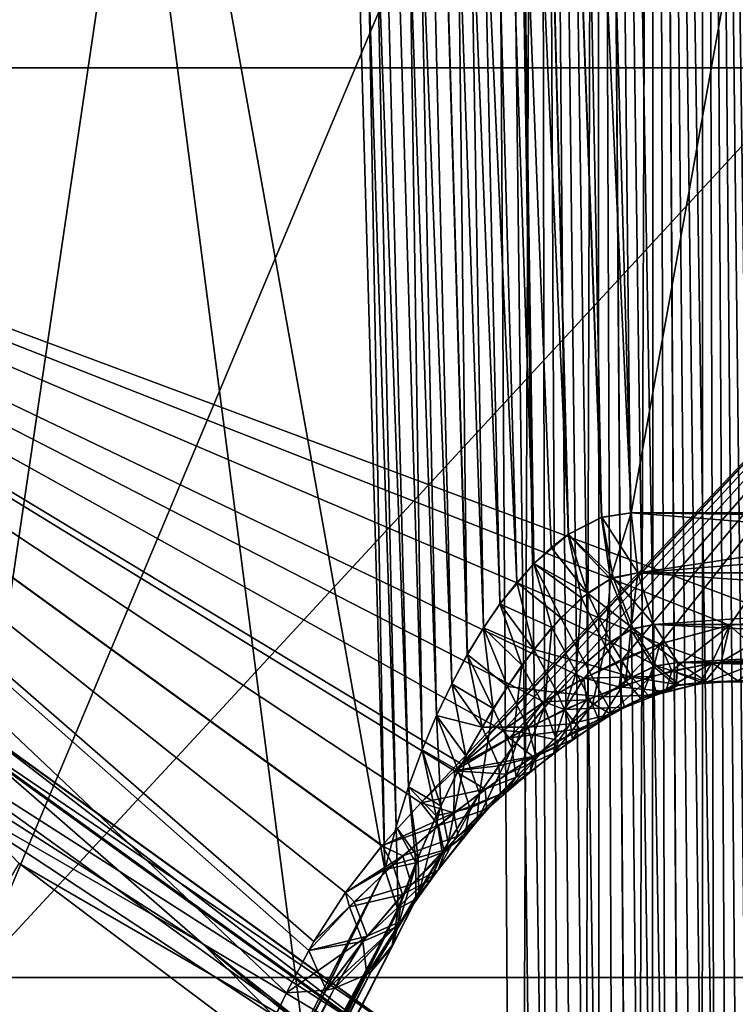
# Model space of a CAD drawing. Header units: metres. Extents: x -92 to 264, y -100 to 50.
# Tile 164 of 656: x 9.103 to 9.865, y -79.855 to -78.806. Entities that reach past the tile are written whole.
import ezdxf

# ---------------------------------------------------------------- set-up
doc = ezdxf.new("R2010")
doc.units = ezdxf.units.M
doc.layers.add('solid_21062050_01', color=7, linetype='CONTINUOUS')

msp = doc.modelspace()

# ---------------------------------------------------------------- linework, layer by layer
at = {"layer": 'solid_21062050_01'}
for points in [[(9.68764, -79.354042, 13.348793), (9.6002, -75.982353, 13.0622), (9.537792, -75.983856, 13.065516)], [(9.650798, -79.385368, -22.346437), (9.537795, -75.983856, -22.057976), (9.600202, -75.982353, -22.054659)], [(9.6002, -75.982353, 13.0622), (9.75444, -79.331085, 13.322773), (9.658579, -75.982567, 13.039841)], [(9.72315, -79.335976, 13.337848), (9.75444, -79.331085, 13.322773), (9.6002, -75.982353, 13.0622)], [(9.68764, -79.354042, 13.348793), (9.72315, -79.335976, 13.337848), (9.6002, -75.982353, 13.0622)], [(9.722929, -79.336037, -22.330395), (9.600202, -75.982353, -22.054659), (9.658579, -75.982567, -22.032301)], [(9.687488, -79.354141, -22.341288), (9.650798, -79.385368, -22.346437), (9.600202, -75.982353, -22.054659)], [(9.722929, -79.336037, -22.330395), (9.687488, -79.354141, -22.341288), (9.600202, -75.982353, -22.054659)], [(9.75444, -79.331085, 13.322773), (10.357393, -75.982567, 12.63638), (9.658579, -75.982567, 13.039841)], [(10.55449, -79.331085, -21.853325), (9.658579, -75.982567, -22.032301), (10.357393, -75.982567, -21.628841)], [(10.55449, -79.331085, -21.853325), (9.75444, -79.331085, -22.315233), (9.658579, -75.982567, -22.032301)], [(9.722929, -79.336037, -22.330395), (9.658579, -75.982567, -22.032301), (9.75444, -79.331085, -22.315233)], [(9.75444, -79.331085, 13.322773), (10.55449, -79.331085, 12.860865), (10.357393, -75.982567, 12.63638)], [(9.517354, -79.623093, 13.311034), (9.425077, -75.991302, 13.015618), (9.385781, -75.996506, 12.967279)], [(9.425077, -75.991302, -22.00808), (9.492126, -79.711281, -22.273619), (9.385781, -75.996506, -21.95974)], [(9.563233, -79.513268, 13.339849), (9.477453, -75.986938, 13.049465), (9.425077, -75.991302, 13.015618)], [(9.531773, -79.583656, -22.315004), (9.425077, -75.991302, -22.00808), (9.477455, -75.986938, -22.041927)], [(9.503974, -79.665649, -22.289711), (9.492126, -79.711281, -22.273619), (9.425077, -75.991302, -22.00808)], [(9.547146, -79.547043, 13.332119), (9.563233, -79.513268, 13.339849), (9.425077, -75.991302, 13.015618)], [(9.531782, -79.583633, 13.322552), (9.547146, -79.547043, 13.332119), (9.425077, -75.991302, 13.015618)], [(9.517354, -79.623093, 13.311034), (9.531782, -79.583633, 13.322552), (9.425077, -75.991302, 13.015618)], [(9.517348, -79.623108, -22.30349), (9.503974, -79.665649, -22.289711), (9.425077, -75.991302, -22.00808)], [(9.531773, -79.583656, -22.315004), (9.517348, -79.623108, -22.30349), (9.425077, -75.991302, -22.00808)], [(9.632677, -79.40535, 13.354263), (9.537792, -75.983856, 13.065516), (9.477453, -75.986938, 13.049465)], [(9.614717, -79.428268, 13.353021), (9.632677, -79.40535, 13.354263), (9.477453, -75.986938, 13.049465)], [(9.597112, -79.453903, 13.35023), (9.614717, -79.428268, 13.353021), (9.477453, -75.986938, 13.049465)], [(9.579907, -79.482239, 13.345852), (9.597112, -79.453903, 13.35023), (9.477453, -75.986938, 13.049465)], [(9.563233, -79.513268, 13.339849), (9.579907, -79.482239, 13.345852), (9.477453, -75.986938, 13.049465)], [(9.579872, -79.4823, -22.338301), (9.477455, -75.986938, -22.041927), (9.537795, -75.983856, -22.057976)], [(9.547129, -79.547081, -22.32457), (9.531773, -79.583656, -22.315004), (9.477455, -75.986938, -22.041927)], [(9.563209, -79.513321, -22.332298), (9.547129, -79.547081, -22.32457), (9.477455, -75.986938, -22.041927)], [(9.579872, -79.4823, -22.338301), (9.563209, -79.513321, -22.332298), (9.477455, -75.986938, -22.041927)], [(9.66927, -79.36808, 13.352142), (9.68764, -79.354042, 13.348793), (9.537792, -75.983856, 13.065516)], [(9.650903, -79.385262, 13.353971), (9.66927, -79.36808, 13.352142), (9.537792, -75.983856, 13.065516)], [(9.632677, -79.40535, 13.354263), (9.650903, -79.385262, 13.353971), (9.537792, -75.983856, 13.065516)], [(9.597063, -79.453979, -22.34268), (9.579872, -79.4823, -22.338301), (9.537795, -75.983856, -22.057976)], [(9.614653, -79.42836, -22.345474), (9.597063, -79.453979, -22.34268), (9.537795, -75.983856, -22.057976)], [(9.650798, -79.385368, -22.346437), (9.614653, -79.42836, -22.345474), (9.537795, -75.983856, -22.057976)], [(8.700125, -81.26236, 11.963519), (9.385781, -75.996506, 12.967279), (8.825684, -75.996506, 11.997163)], [(8.700125, -81.26236, 11.963519), (9.492126, -79.711281, 13.281159), (9.385781, -75.996506, 12.967279)], [(9.103647, -80.502205, -21.628365), (8.700125, -81.26236, -20.95598), (8.825684, -75.996506, -20.989624)], [(9.633795, -81.647331, 11.185801), (8.764139, -81.647331, 11.687897), (8.898878, -75.996506, 11.723999)], [(8.764139, -81.647331, -20.680357), (9.597692, -75.996506, -20.313), (8.898878, -75.996506, -20.716459)], [(8.764139, -81.647331, -20.680357), (9.633795, -81.647331, -20.178261), (9.597692, -75.996506, -20.313)], [(9.492126, -79.711281, -22.273619), (8.825684, -75.996506, -20.989624), (9.385781, -75.996506, -21.95974)], [(9.492126, -79.711281, -22.273619), (9.103647, -80.502205, -21.628365), (8.825684, -75.996506, -20.989624)], [(9.633795, -81.647331, 11.185801), (8.898878, -75.996506, 11.723999), (9.597692, -75.996506, 11.320539)], [(9.503976, -79.665642, 13.297254), (9.385781, -75.996506, 12.967279), (9.492126, -79.711281, 13.281159)], [(9.503976, -79.665642, 13.297254), (9.517354, -79.623093, 13.311034), (9.385781, -75.996506, 12.967279)], [(9.656099, -75.995605, 11.298137), (9.633795, -81.647331, 11.185801), (9.597692, -75.996506, 11.320539)], [(9.683563, -81.631981, -20.158216), (9.656097, -75.995605, -20.290598), (9.597692, -75.996506, -20.313)], [(9.665738, -81.64032, -20.163551), (9.597692, -75.996506, -20.313), (9.633795, -81.647331, -20.178261)], [(9.665738, -81.64032, -20.163551), (9.683563, -81.631981, -20.158216), (9.597692, -75.996506, -20.313)], [(9.665647, -81.64035, 11.171124), (9.633795, -81.647331, 11.185801), (9.656099, -75.995605, 11.298137)], [(9.739532, -81.5877, -20.152981), (9.718572, -75.995125, -20.287333), (9.656097, -75.995605, -20.290598)], [(9.720748, -81.605499, -20.152872), (9.739532, -81.5877, -20.152981), (9.656097, -75.995605, -20.290598)], [(9.701985, -81.620308, -20.154629), (9.720748, -81.605499, -20.152872), (9.656097, -75.995605, -20.290598)], [(9.683563, -81.631981, -20.158216), (9.701985, -81.620308, -20.154629), (9.656097, -75.995605, -20.290598)], [(9.701905, -81.620369, 11.162179), (9.656099, -75.995605, 11.298137), (9.718575, -75.995125, 11.294872)], [(9.683486, -81.632019, 11.165775), (9.665647, -81.64035, 11.171124), (9.656099, -75.995605, 11.298137)], [(9.701905, -81.620369, 11.162179), (9.683486, -81.632019, 11.165775), (9.656099, -75.995605, 11.298137)], [(9.720663, -81.605576, 11.160415), (9.701905, -81.620369, 11.162179), (9.718575, -75.995125, 11.294872)], [(9.812531, -81.489616, -20.17182), (9.779002, -75.995125, -20.303524), (9.718572, -75.995125, -20.287333)], [(9.794772, -81.518051, -20.164343), (9.812531, -81.489616, -20.17182), (9.718572, -75.995125, -20.287333)], [(9.776647, -81.543892, -20.158726), (9.794772, -81.518051, -20.164343), (9.718572, -75.995125, -20.287333)], [(9.758205, -81.567146, -20.154938), (9.776647, -81.543892, -20.158726), (9.718572, -75.995125, -20.287333)], [(9.739532, -81.5877, -20.152981), (9.758205, -81.567146, -20.154938), (9.718572, -75.995125, -20.287333)], [(9.758119, -81.567245, 11.162464), (9.718575, -75.995125, 11.294872), (9.779004, -75.995125, 11.311065)], [(9.739444, -81.587791, 11.160517), (9.720663, -81.605576, 11.160415), (9.718575, -75.995125, 11.294872)], [(9.758119, -81.567245, 11.162464), (9.739444, -81.587791, 11.160517), (9.718575, -75.995125, 11.294872)], [(9.776563, -81.543999, 11.166245), (9.758119, -81.567245, 11.162464), (9.779004, -75.995125, 11.311065)], [(9.794694, -81.518166, 11.171853), (9.776563, -81.543999, 11.166245), (9.779004, -75.995125, 11.311065)], [(9.862539, -81.388611, -20.206013), (9.831475, -75.995605, -20.337589), (9.779002, -75.995125, -20.303524)], [(9.84651, -81.424965, -20.192551), (9.862539, -81.388611, -20.206013), (9.779002, -75.995125, -20.303524)], [(9.829795, -81.458611, -20.181189), (9.84651, -81.424965, -20.192551), (9.779002, -75.995125, -20.303524)], [(9.812531, -81.489616, -20.17182), (9.829795, -81.458611, -20.181189), (9.779002, -75.995125, -20.303524)], [(9.829734, -81.458725, 11.188691), (9.779004, -75.995125, 11.311065), (9.831475, -75.995605, 11.345129)], [(9.81246, -81.489738, 11.179325), (9.794694, -81.518166, 11.171853), (9.779004, -75.995125, 11.311065)], [(9.829734, -81.458725, 11.188691), (9.81246, -81.489738, 11.179325), (9.779004, -75.995125, 11.311065)], [(9.846459, -81.425072, 11.200052), (9.829734, -81.458725, 11.188691), (9.831475, -75.995605, 11.345129)], [(9.877653, -81.349564, 11.229193), (9.831475, -75.995605, 11.345129), (9.870855, -75.996506, 11.393733)], [(9.831475, -75.995605, -20.337589), (9.904499, -81.26236, -20.260633), (9.870855, -75.996506, -20.386194)], [(9.891818, -81.307411, -20.239876), (9.904499, -81.26236, -20.260633), (9.831475, -75.995605, -20.337589)], [(9.8625, -81.38871, 11.213516), (9.846459, -81.425072, 11.200052), (9.831475, -75.995605, 11.345129)], [(9.877653, -81.349564, 11.229193), (9.8625, -81.38871, 11.213516), (9.831475, -75.995605, 11.345129)], [(9.877679, -81.349495, -20.221684), (9.891818, -81.307411, -20.239876), (9.831475, -75.995605, -20.337589)], [(9.862539, -81.388611, -20.206013), (9.877679, -81.349495, -20.221684), (9.831475, -75.995605, -20.337589)], [(8.346886, -78.857216, -23.946774), (10.052533, -76.794624, -24.87056), (7.913612, -76.794624, -25.792744)], [(8.346886, -78.857216, 14.954313), (8.337006, -76.794624, 16.638126), (10.376546, -76.794624, 15.715004)], [(8.346886, -78.857216, -23.946774), (10.271839, -78.857216, -23.002539), (10.052533, -76.794624, -24.87056)], [(10.271839, -78.857216, 14.010078), (8.346886, -78.857216, 14.954313), (10.376546, -76.794624, 15.715004)], [(9.053237, -79.826332, 16.600307), (10.02286, -77.5177, 18.015511), (8.830955, -77.5177, 18.509214)], [(9.053237, -79.826332, -25.592768), (8.830955, -77.5177, -27.501675), (10.022859, -77.5177, -27.007973)], [(9.053237, -79.826332, 16.600307), (11.141089, -79.826332, 15.576167), (10.02286, -77.5177, 18.015511)], [(9.053237, -79.826332, -25.592768), (10.022859, -77.5177, -27.007973), (11.187291, -77.5177, -26.452566)], [(11.141089, -79.826332, -24.568626), (9.053237, -79.826332, -25.592768), (11.187291, -77.5177, -26.452566)], [(9.530484, -79.640083, 13.643813), (8.346886, -78.857216, 14.954313), (10.271839, -78.857216, 14.010078)], [(9.387218, -79.842644, 13.512114), (8.930387, -80.766853, 12.753113), (8.346886, -78.857216, 14.954313)], [(9.410959, -79.797379, 13.546246), (9.387218, -79.842644, 13.512114), (8.346886, -78.857216, 14.954313)], [(9.416395, -79.787994, 13.553027), (9.410959, -79.797379, 13.546246), (8.346886, -78.857216, 14.954313)], [(9.450218, -79.735786, 13.588709), (9.416395, -79.787994, 13.553027), (8.346886, -78.857216, 14.954313)], [(9.489055, -79.685799, 13.619243), (9.450218, -79.735786, 13.588709), (8.346886, -78.857216, 14.954313)], [(9.530484, -79.640083, 13.643813), (9.489055, -79.685799, 13.619243), (8.346886, -78.857216, 14.954313)], [(9.92625, -79.445618, -22.619587), (10.271839, -78.857216, -23.002539), (8.346886, -78.857216, -23.946774)], [(9.859096, -79.450844, -22.650982), (9.92625, -79.445618, -22.619587), (8.346886, -78.857216, -23.946774)], [(9.785059, -79.470726, -22.671139), (9.859096, -79.450844, -22.650982), (8.346886, -78.857216, -23.946774)], [(9.704133, -79.507324, -22.677904), (9.785059, -79.470726, -22.671139), (8.346886, -78.857216, -23.946774)], [(9.661482, -79.532707, -22.67518), (9.704133, -79.507324, -22.677904), (8.346886, -78.857216, -23.946774)], [(9.617744, -79.563301, -22.66766), (9.661482, -79.532707, -22.67518), (8.346886, -78.857216, -23.946774)], [(9.573924, -79.599083, -22.654793), (9.617744, -79.563301, -22.66766), (8.346886, -78.857216, -23.946774)], [(9.566131, -79.606033, -22.651903), (9.573924, -79.599083, -22.654793), (8.346886, -78.857216, -23.946774)], [(9.530372, -79.640198, -22.636217), (9.566131, -79.606033, -22.651903), (8.346886, -78.857216, -23.946774)], [(9.488976, -79.68589, -22.611649), (9.530372, -79.640198, -22.636217), (8.346886, -78.857216, -23.946774)], [(9.450173, -79.735855, -22.581129), (9.488976, -79.68589, -22.611649), (8.346886, -78.857216, -23.946774)], [(9.416376, -79.788025, -22.545464), (9.450173, -79.735855, -22.581129), (8.346886, -78.857216, -23.946774)], [(9.410959, -79.797379, -22.538706), (9.416376, -79.788025, -22.545464), (8.346886, -78.857216, -23.946774)], [(9.387218, -79.842644, -22.504574), (9.410959, -79.797379, -22.538706), (8.346886, -78.857216, -23.946774)], [(8.995901, -80.639359, -21.854603), (9.387218, -79.842644, -22.504574), (8.346886, -78.857216, -23.946774)], [(9.566135, -79.606026, 13.659444), (9.530484, -79.640083, 13.643813), (10.271839, -78.857216, 14.010078)], [(9.574067, -79.598961, 13.662384), (9.566135, -79.606026, 13.659444), (10.271839, -78.857216, 14.010078)], [(9.617914, -79.563171, 13.675238), (9.574067, -79.598961, 13.662384), (10.271839, -78.857216, 14.010078)], [(9.661673, -79.532585, 13.682741), (9.617914, -79.563171, 13.675238), (10.271839, -78.857216, 14.010078)], [(9.70434, -79.50721, 13.685446), (9.661673, -79.532585, 13.682741), (10.271839, -78.857216, 14.010078)], [(9.745641, -79.486618, 13.683962), (9.70434, -79.50721, 13.685446), (10.271839, -78.857216, 14.010078)], [(9.785282, -79.47065, 13.678638), (9.745641, -79.486618, 13.683962), (10.271839, -78.857216, 14.010078)], [(9.859389, -79.450798, 13.658409), (9.785282, -79.47065, 13.678638), (10.271839, -78.857216, 14.010078)], [(9.92625, -79.445618, 13.627126), (9.859389, -79.450798, 13.658409), (10.271839, -78.857216, 14.010078)], [(9.732363, -79.401482, -22.345169), (9.687488, -79.354141, -22.341288), (9.722929, -79.336037, -22.330395)], [(9.735331, -79.400177, 13.351345), (9.72315, -79.335976, 13.337848), (9.68764, -79.354042, 13.348793)], [(9.732363, -79.401482, -22.345169), (9.722929, -79.336037, -22.330395), (9.75444, -79.331085, -22.315233)], [(9.761387, -79.394997, 13.337854), (9.75444, -79.331085, 13.322773), (9.72315, -79.335976, 13.337848)], [(9.735331, -79.400177, 13.351345), (9.761387, -79.394997, 13.337854), (9.72315, -79.335976, 13.337848)], [(9.732363, -79.401482, -22.345169), (9.75444, -79.331085, -22.315233), (9.761387, -79.394997, -22.330315)], [(9.75444, -79.331085, 13.322773), (10.154701, -79.336472, 13.092227), (10.55449, -79.331085, 12.860865)], [(9.761387, -79.394997, 13.337854), (10.154701, -79.336472, 13.092227), (9.75444, -79.331085, 13.322773)], [(10.55449, -79.331085, -21.853325), (10.1547, -79.336472, -22.084688), (9.75444, -79.331085, -22.315233)], [(10.564076, -79.394997, -21.86688), (9.75444, -79.331085, -22.315233), (10.1547, -79.336472, -22.084688)], [(10.564076, -79.394997, -21.86688), (9.761387, -79.394997, -22.330315), (9.75444, -79.331085, -22.315233)], [(9.761387, -79.394997, 13.337854), (10.55449, -79.331085, 12.860865), (10.154701, -79.336472, 13.092227)], [(9.761387, -79.394997, 13.337854), (10.564076, -79.394997, 12.874421), (10.55449, -79.331085, 12.860865)], [(9.701636, -79.421875, -22.357109), (9.650798, -79.385368, -22.346437), (9.687488, -79.354141, -22.341288)], [(9.70788, -79.416817, 13.36255), (9.68764, -79.354042, 13.348793), (9.66927, -79.36808, 13.352142)], [(9.701636, -79.421875, -22.357109), (9.687488, -79.354141, -22.341288), (9.732363, -79.401482, -22.345169)], [(9.735331, -79.400177, 13.351345), (9.68764, -79.354042, 13.348793), (9.70788, -79.416817, 13.36255)], [(9.70788, -79.416817, 13.36255), (9.66927, -79.36808, 13.352142), (9.650903, -79.385262, 13.353971)], [(9.669851, -79.453568, -22.365107), (9.614653, -79.42836, -22.345474), (9.650798, -79.385368, -22.346437)], [(9.679416, -79.443069, 13.370713), (9.650903, -79.385262, 13.353971), (9.632677, -79.40535, 13.354263)], [(9.669851, -79.453568, -22.365107), (9.650798, -79.385368, -22.346437), (9.701636, -79.421875, -22.357109)], [(9.70788, -79.416817, 13.36255), (9.650903, -79.385262, 13.353971), (9.679416, -79.443069, 13.370713)], [(9.701636, -79.421875, -22.357109), (9.732363, -79.401482, -22.345169), (9.726797, -79.473129, -22.391058)], [(9.735331, -79.400177, 13.351345), (9.70788, -79.416817, 13.36255), (9.75666, -79.454613, 13.382886)], [(9.732363, -79.401482, -22.345169), (9.754137, -79.455696, -22.376778), (9.726797, -79.473129, -22.391058)], [(9.732363, -79.401482, -22.345169), (9.761387, -79.394997, -22.330315), (9.754137, -79.455696, -22.376778)], [(9.735331, -79.400177, 13.351345), (9.778565, -79.450333, 13.370339), (9.761387, -79.394997, 13.337854)], [(9.735331, -79.400177, 13.351345), (9.75666, -79.454613, 13.382886), (9.778565, -79.450333, 13.370339)], [(9.761387, -79.394997, -22.330315), (9.778566, -79.450333, -22.362801), (9.754137, -79.455696, -22.376778)], [(10.58362, -79.450333, -21.898001), (9.778566, -79.450333, -22.362801), (9.761387, -79.394997, -22.330315)], [(10.564076, -79.394997, -21.86688), (10.58362, -79.450333, -21.898001), (9.761387, -79.394997, -22.330315)], [(9.761387, -79.394997, 13.337854), (9.778565, -79.450333, 13.370339), (10.564076, -79.394997, 12.874421)], [(9.778565, -79.450333, 13.370339), (10.583621, -79.450333, 12.905542), (10.564076, -79.394997, 12.874421)], [(9.650722, -79.476799, 13.375272), (9.632677, -79.40535, 13.354263), (9.614717, -79.428268, 13.353021)], [(9.679416, -79.443069, 13.370713), (9.632677, -79.40535, 13.354263), (9.650722, -79.476799, 13.375272)], [(9.669851, -79.453568, -22.365107), (9.701636, -79.421875, -22.357109), (9.695683, -79.501358, -22.403345)], [(9.70788, -79.416817, 13.36255), (9.679416, -79.443069, 13.370713), (9.732563, -79.468735, 13.395824)], [(9.701636, -79.421875, -22.357109), (9.726797, -79.473129, -22.391058), (9.695683, -79.501358, -22.403345)], [(9.70788, -79.416817, 13.36255), (9.732563, -79.468735, 13.395824), (9.75666, -79.454613, 13.382886)], [(9.638118, -79.49366, -22.368547), (9.597063, -79.453979, -22.34268), (9.614653, -79.42836, -22.345474)], [(9.650722, -79.476799, 13.375272), (9.614717, -79.428268, 13.353021), (9.597112, -79.453903, 13.35023)], [(9.638118, -79.49366, -22.368547), (9.614653, -79.42836, -22.345474), (9.669851, -79.453568, -22.365107)], [(9.679416, -79.443069, 13.370713), (9.650722, -79.476799, 13.375272), (9.705347, -79.491882, 13.407558)], [(9.679416, -79.443069, 13.370713), (9.705347, -79.491882, 13.407558), (9.732563, -79.468735, 13.395824)], [(9.607415, -79.539734, -22.367365), (9.579872, -79.4823, -22.338301), (9.597063, -79.453979, -22.34268)], [(9.622578, -79.51609, 13.376062), (9.597112, -79.453903, 13.35023), (9.579907, -79.482239, 13.345852)], [(9.607415, -79.539734, -22.367365), (9.597063, -79.453979, -22.34268), (9.638118, -79.49366, -22.368547)], [(9.650722, -79.476799, 13.375272), (9.597112, -79.453903, 13.35023), (9.622578, -79.51609, 13.376062)], [(9.638118, -79.49366, -22.368547), (9.669851, -79.453568, -22.365107), (9.661961, -79.538315, -22.41156)], [(9.669851, -79.453568, -22.365107), (9.695683, -79.501358, -22.403345), (9.661961, -79.538315, -22.41156)], [(9.726797, -79.473129, -22.391058), (9.754137, -79.455696, -22.376778), (9.748602, -79.510277, -22.441631)], [(9.75666, -79.454613, 13.382886), (9.732563, -79.468735, 13.395824), (9.78099, -79.494133, 13.43041)], [(9.754137, -79.455696, -22.376778), (9.778313, -79.495056, -22.424517), (9.748602, -79.510277, -22.441631)], [(9.754137, -79.455696, -22.376778), (9.778566, -79.450333, -22.362801), (9.778313, -79.495056, -22.424517)], [(9.75666, -79.454613, 13.382886), (9.804072, -79.490585, 13.416613), (9.778565, -79.450333, 13.370339)], [(9.75666, -79.454613, 13.382886), (9.78099, -79.494133, 13.43041), (9.804072, -79.490585, 13.416613)], [(9.778566, -79.450333, -22.362801), (9.804074, -79.490593, -22.409075), (9.778313, -79.495056, -22.424517)], [(9.778565, -79.450333, 13.370339), (9.804072, -79.490585, 13.416613), (10.583621, -79.450333, 12.905542)], [(10.61094, -79.490585, -21.943228), (9.804074, -79.490593, -22.409075), (9.778566, -79.450333, -22.362801)], [(10.58362, -79.450333, -21.898001), (10.61094, -79.490585, -21.943228), (9.778566, -79.450333, -22.362801)], [(9.840223, -79.491226, -22.606035), (9.859096, -79.450844, -22.650982), (9.785059, -79.470726, -22.671139)], [(9.797836, -79.49958, 13.631071), (9.785282, -79.47065, 13.678638), (9.859389, -79.450798, 13.658409)], [(9.797836, -79.49958, 13.631071), (9.859389, -79.450798, 13.658409), (9.850426, -79.489883, 13.608816)], [(9.804072, -79.490585, 13.416613), (10.610941, -79.490593, 12.950768), (10.583621, -79.450333, 12.905542)], [(9.840223, -79.491226, -22.606035), (9.899762, -79.487503, -22.575451), (9.859096, -79.450844, -22.650982)], [(9.850426, -79.489883, 13.608816), (9.859389, -79.450798, 13.658409), (9.92625, -79.445618, 13.627126)], [(9.850426, -79.489883, 13.608816), (9.92625, -79.445618, 13.627126), (9.899762, -79.487503, 13.58299)], [(9.899762, -79.487503, -22.575451), (9.92625, -79.445618, -22.619587), (9.859096, -79.450844, -22.650982)], [(9.650722, -79.476799, 13.375272), (9.622578, -79.51609, 13.376062), (9.675642, -79.522636, 13.41639)], [(9.650722, -79.476799, 13.375272), (9.675642, -79.522636, 13.41639), (9.705347, -79.491882, 13.407558)], [(9.695683, -79.501358, -22.403345), (9.726797, -79.473129, -22.391058), (9.713267, -79.535973, -22.457245)], [(9.775827, -79.505547, -22.631124), (9.785059, -79.470726, -22.671139), (9.704133, -79.507324, -22.677904)], [(9.732563, -79.468735, 13.395824), (9.705347, -79.491882, 13.407558), (9.754981, -79.506378, 13.445759)], [(9.726797, -79.473129, -22.391058), (9.748602, -79.510277, -22.441631), (9.713267, -79.535973, -22.457245)], [(9.732563, -79.468735, 13.395824), (9.754981, -79.506378, 13.445759), (9.78099, -79.494133, 13.43041)], [(9.74181, -79.516731, 13.648356), (9.745641, -79.486618, 13.683962), (9.785282, -79.47065, 13.678638)], [(9.74181, -79.516731, 13.648356), (9.785282, -79.47065, 13.678638), (9.797836, -79.49958, 13.631071)], [(9.775827, -79.505547, -22.631124), (9.840223, -79.491226, -22.606035), (9.785059, -79.470726, -22.671139)], [(8.822033, -79.485092, 18.255138), (8.972029, -79.60257, 18.130995), (9.29796, -79.790268, 17.81539)], [(9.068774, -79.591156, 18.005951), (8.822033, -79.485092, 18.255138), (9.29796, -79.790268, 17.81539)], [(9.607415, -79.539734, -22.367365), (9.563209, -79.513321, -22.332298), (9.579872, -79.4823, -22.338301)], [(9.595575, -79.559441, 13.373179), (9.579907, -79.482239, 13.345852), (9.563233, -79.513268, 13.339849)], [(9.622578, -79.51609, 13.376062), (9.579907, -79.482239, 13.345852), (9.595575, -79.559441, 13.373179)], [(9.74181, -79.516731, 13.648356), (9.70434, -79.50721, 13.685446), (9.745641, -79.486618, 13.683962)], [(9.607415, -79.539734, -22.367365), (9.638118, -79.49366, -22.368547), (9.627219, -79.581909, -22.414709)], [(9.638118, -79.49366, -22.368547), (9.661961, -79.538315, -22.41156), (9.627219, -79.581909, -22.414709)], [(9.705347, -79.491882, 13.407558), (9.675642, -79.522636, 13.41639), (9.724388, -79.527245, 13.460473)], [(9.705347, -79.491882, 13.407558), (9.724388, -79.527245, 13.460473), (9.754981, -79.506378, 13.445759)], [(9.748602, -79.510277, -22.441631), (9.778313, -79.495056, -22.424517), (9.764645, -79.529205, -22.503248)], [(9.78099, -79.494133, 13.43041), (9.754981, -79.506378, 13.445759), (9.805634, -79.514389, 13.488677)], [(9.778313, -79.495056, -22.424517), (9.802221, -79.515213, -22.483124), (9.764645, -79.529205, -22.503248)], [(9.781977, -79.524773, -22.56551), (9.840223, -79.491226, -22.606035), (9.775827, -79.505547, -22.631124)], [(9.778313, -79.495056, -22.424517), (9.804074, -79.490593, -22.409075), (9.802221, -79.515213, -22.483124)], [(9.78099, -79.494133, 13.43041), (9.835094, -79.51133, 13.471568), (9.804072, -79.490585, 13.416613)], [(9.78099, -79.494133, 13.43041), (9.805634, -79.514389, 13.488677), (9.835094, -79.51133, 13.471568)], [(9.781977, -79.524773, -22.56551), (9.827137, -79.513268, -22.544106), (9.840223, -79.491226, -22.606035)], [(9.797836, -79.49958, 13.631071), (9.850426, -79.489883, 13.608816), (9.831362, -79.512596, 13.549428)], [(9.804074, -79.490593, -22.409075), (9.835095, -79.51133, -22.464031), (9.802221, -79.515213, -22.483124)], [(9.804072, -79.490585, 13.416613), (9.835094, -79.51133, 13.471568), (10.610941, -79.490593, 12.950768)], [(10.61094, -79.490585, -21.943228), (10.643023, -79.51133, -21.997572), (9.804074, -79.490593, -22.409075)], [(10.643023, -79.51133, -21.997572), (9.835095, -79.51133, -22.464031), (9.804074, -79.490593, -22.409075)], [(9.827137, -79.513268, -22.544106), (9.86821, -79.510262, -22.521606), (9.840223, -79.491226, -22.606035)], [(9.831362, -79.512596, 13.549428), (9.899762, -79.487503, 13.58299), (9.868209, -79.510262, 13.529145)], [(9.850426, -79.489883, 13.608816), (9.899762, -79.487503, 13.58299), (9.831362, -79.512596, 13.549428)], [(9.835094, -79.51133, 13.471568), (10.643023, -79.51133, 13.005113), (10.610941, -79.490593, 12.950768)], [(9.86821, -79.510262, -22.521606), (9.899762, -79.487503, -22.575451), (9.840223, -79.491226, -22.606035)], [(9.706997, -79.530418, -22.648176), (9.704133, -79.507324, -22.677904), (9.661482, -79.532707, -22.67518)], [(9.683453, -79.540871, 13.659239), (9.661673, -79.532585, 13.682741), (9.70434, -79.50721, 13.685446)], [(9.661961, -79.538315, -22.41156), (9.695683, -79.501358, -22.403345), (9.673684, -79.570717, -22.468349)], [(9.695683, -79.501358, -22.403345), (9.713267, -79.535973, -22.457245), (9.673684, -79.570717, -22.468349)], [(9.683453, -79.540871, 13.659239), (9.70434, -79.50721, 13.685446), (9.74181, -79.516731, 13.648356)], [(9.706997, -79.530418, -22.648176), (9.775827, -79.505547, -22.631124), (9.704133, -79.507324, -22.677904)], [(9.731608, -79.545204, -22.583303), (9.775827, -79.505547, -22.631124), (9.706997, -79.530418, -22.648176)], [(9.754981, -79.506378, 13.445759), (9.724388, -79.527245, 13.460473), (9.772661, -79.525574, 13.506844)], [(9.731608, -79.545204, -22.583303), (9.781977, -79.524773, -22.56551), (9.775827, -79.505547, -22.631124)], [(9.74181, -79.516731, 13.648356), (9.797836, -79.49958, 13.631071), (9.791407, -79.521767, 13.568974)], [(9.754981, -79.506378, 13.445759), (9.772661, -79.525574, 13.506844), (9.805634, -79.514389, 13.488677)], [(9.797836, -79.49958, 13.631071), (9.831362, -79.512596, 13.549428), (9.791407, -79.521767, 13.568974)], [(9.578426, -79.590027, -22.361771), (9.547129, -79.547081, -22.32457), (9.563209, -79.513321, -22.332298)], [(9.595575, -79.559441, 13.373179), (9.563233, -79.513268, 13.339849), (9.547146, -79.547043, 13.332119)], [(9.578426, -79.590027, -22.361771), (9.563209, -79.513321, -22.332298), (9.607415, -79.539734, -22.367365)], [(9.622578, -79.51609, 13.376062), (9.595575, -79.559441, 13.373179), (9.644615, -79.559418, 13.421336)], [(9.622578, -79.51609, 13.376062), (9.644615, -79.559418, 13.421336), (9.675642, -79.522636, 13.41639)], [(9.683453, -79.540871, 13.659239), (9.74181, -79.516731, 13.648356), (9.747183, -79.53817, 13.586065)], [(9.713267, -79.535973, -22.457245), (9.748602, -79.510277, -22.441631), (9.720666, -79.553596, -22.520863)], [(9.748602, -79.510277, -22.441631), (9.764645, -79.529205, -22.503248), (9.720666, -79.553596, -22.520863)], [(9.74181, -79.516731, 13.648356), (9.791407, -79.521767, 13.568974), (9.747183, -79.53817, 13.586065)], [(9.764645, -79.529205, -22.503248), (9.802221, -79.515213, -22.483124), (9.781977, -79.524773, -22.56551)], [(9.791407, -79.521767, 13.568974), (9.805634, -79.514389, 13.488677), (9.772661, -79.525574, 13.506844)], [(9.802221, -79.515213, -22.483124), (9.827137, -79.513268, -22.544106), (9.781977, -79.524773, -22.56551)], [(9.791407, -79.521767, 13.568974), (9.831362, -79.512596, 13.549428), (9.805634, -79.514389, 13.488677)], [(9.802221, -79.515213, -22.483124), (9.835095, -79.51133, -22.464031), (9.827137, -79.513268, -22.544106)], [(9.805634, -79.514389, 13.488677), (9.868209, -79.510262, 13.529145), (9.835094, -79.51133, 13.471568)], [(9.831362, -79.512596, 13.549428), (9.868209, -79.510262, 13.529145), (9.805634, -79.514389, 13.488677)], [(9.835095, -79.51133, -22.464031), (9.86821, -79.510262, -22.521606), (9.827137, -79.513268, -22.544106)], [(9.835094, -79.51133, 13.471568), (9.868209, -79.510262, 13.529145), (10.643023, -79.51133, 13.005113)], [(10.676329, -79.510262, -22.055037), (9.86821, -79.510262, -22.521606), (9.835095, -79.51133, -22.464031)], [(10.643023, -79.51133, -21.997572), (10.676329, -79.510262, -22.055037), (9.835095, -79.51133, -22.464031)], [(9.675642, -79.522636, 13.41639), (9.644615, -79.559418, 13.421336), (9.689872, -79.55587, 13.472121)], [(9.675642, -79.522636, 13.41639), (9.689872, -79.55587, 13.472121), (9.724388, -79.527245, 13.460473)], [(9.724388, -79.527245, 13.460473), (9.689872, -79.55587, 13.472121), (9.734441, -79.545242, 13.523621)], [(9.720666, -79.553596, -22.520863), (9.764645, -79.529205, -22.503248), (9.731608, -79.545204, -22.583303)], [(9.724388, -79.527245, 13.460473), (9.734441, -79.545242, 13.523621), (9.772661, -79.525574, 13.506844)], [(9.764645, -79.529205, -22.503248), (9.781977, -79.524773, -22.56551), (9.731608, -79.545204, -22.583303)], [(9.747183, -79.53817, 13.586065), (9.772661, -79.525574, 13.506844), (9.734441, -79.545242, 13.523621)], [(9.747183, -79.53817, 13.586065), (9.791407, -79.521767, 13.568974), (9.772661, -79.525574, 13.506844)], [(8.952975, -79.549126, 17.85161), (8.992716, -79.534737, 17.884571), (9.48094, -79.887138, 17.387669)], [(8.992716, -79.534737, 17.884571), (9.028084, -79.537544, 17.924746), (9.519026, -79.891907, 17.425079)], [(9.48094, -79.887138, 17.387669), (8.992716, -79.534737, 17.884571), (9.519026, -79.891907, 17.425079)], [(9.028084, -79.537544, 17.924746), (9.054564, -79.55719, 17.967005), (9.547337, -79.912865, 17.465475)], [(9.519026, -79.891907, 17.425079), (9.028084, -79.537544, 17.924746), (9.547337, -79.912865, 17.465475)], [(9.578426, -79.590027, -22.361771), (9.607415, -79.539734, -22.367365), (9.592747, -79.630417, -22.412525)], [(9.607415, -79.539734, -22.367365), (9.627219, -79.581909, -22.414709), (9.592747, -79.630417, -22.412525)], [(9.636148, -79.56459, -22.655266), (9.661482, -79.532707, -22.67518), (9.617744, -79.563301, -22.66766)], [(9.624324, -79.571068, 13.662965), (9.617914, -79.563171, 13.675238), (9.661673, -79.532585, 13.682741)], [(9.624324, -79.571068, 13.662965), (9.661673, -79.532585, 13.682741), (9.683453, -79.540871, 13.659239)], [(9.627219, -79.581909, -22.414709), (9.661961, -79.538315, -22.41156), (9.631956, -79.612648, -22.473408)], [(9.661961, -79.538315, -22.41156), (9.673684, -79.570717, -22.468349), (9.631956, -79.612648, -22.473408)], [(9.636148, -79.56459, -22.655266), (9.706997, -79.530418, -22.648176), (9.661482, -79.532707, -22.67518)], [(9.677402, -79.573921, -22.59495), (9.706997, -79.530418, -22.648176), (9.636148, -79.56459, -22.655266)], [(9.713267, -79.535973, -22.457245), (9.720666, -79.553596, -22.520863), (9.671993, -79.587303, -22.532654)], [(9.673684, -79.570717, -22.468349), (9.713267, -79.535973, -22.457245), (9.671993, -79.587303, -22.532654)], [(9.677402, -79.573921, -22.59495), (9.731608, -79.545204, -22.583303), (9.706997, -79.530418, -22.648176)], [(9.683453, -79.540871, 13.659239), (9.747183, -79.53817, 13.586065), (9.699384, -79.561531, 13.598685)], [(9.699384, -79.561531, 13.598685), (9.747183, -79.53817, 13.586065), (9.734441, -79.545242, 13.523621)], [(9.437943, -79.899178, 17.358019), (9.102378, -79.705009, 17.649685), (8.952975, -79.549126, 17.85161)], [(9.437943, -79.899178, 17.358019), (8.952975, -79.549126, 17.85161), (9.48094, -79.887138, 17.387669)], [(9.551628, -79.643257, -22.352041), (9.531773, -79.583656, -22.315004), (9.547129, -79.547081, -22.32457)], [(9.570133, -79.605743, 13.366812), (9.547146, -79.547043, 13.332119), (9.531782, -79.583633, 13.322552)], [(9.551628, -79.643257, -22.352041), (9.547129, -79.547081, -22.32457), (9.578426, -79.590027, -22.361771)], [(9.595575, -79.559441, 13.373179), (9.547146, -79.547043, 13.332119), (9.570133, -79.605743, 13.366812)], [(9.624324, -79.571068, 13.662965), (9.683453, -79.540871, 13.659239), (9.699384, -79.561531, 13.598685)], [(9.720666, -79.553596, -22.520863), (9.731608, -79.545204, -22.583303), (9.677402, -79.573921, -22.59495)], [(9.689872, -79.55587, 13.472121), (9.691842, -79.572823, 13.536319), (9.734441, -79.545242, 13.523621)], [(9.699384, -79.561531, 13.598685), (9.734441, -79.545242, 13.523621), (9.691842, -79.572823, 13.536319)], [(9.054564, -79.55719, 17.967005), (9.068774, -79.591156, 18.005951), (9.56226, -79.94735, 17.503696)], [(9.547337, -79.912865, 17.465475), (9.054564, -79.55719, 17.967005), (9.56226, -79.94735, 17.503696)], [(9.595575, -79.559441, 13.373179), (9.570133, -79.605743, 13.366812), (9.613328, -79.600822, 13.422016)], [(9.595575, -79.559441, 13.373179), (9.613328, -79.600822, 13.422016), (9.644615, -79.559418, 13.421336)], [(9.644615, -79.559418, 13.421336), (9.613328, -79.600822, 13.422016), (9.652951, -79.590912, 13.479223)], [(9.644615, -79.559418, 13.421336), (9.652951, -79.590912, 13.479223), (9.689872, -79.55587, 13.472121)], [(9.689872, -79.55587, 13.472121), (9.652951, -79.590912, 13.479223), (9.691842, -79.572823, 13.536319)], [(9.671993, -79.587303, -22.532654), (9.720666, -79.553596, -22.520863), (9.677402, -79.573921, -22.59495)], [(9.636148, -79.56459, -22.655266), (9.573924, -79.599083, -22.654793), (9.566131, -79.606033, -22.651903)], [(9.621454, -79.609634, -22.599127), (9.636148, -79.56459, -22.655266), (9.566131, -79.606033, -22.651903)], [(9.624324, -79.571068, 13.662965), (9.566135, -79.606026, 13.659444), (9.574067, -79.598961, 13.662384)], [(9.624324, -79.571068, 13.662965), (9.6495, -79.591011, 13.605554), (9.566135, -79.606026, 13.659444)], [(9.636148, -79.56459, -22.655266), (9.617744, -79.563301, -22.66766), (9.573924, -79.599083, -22.654793)], [(9.624324, -79.571068, 13.662965), (9.574067, -79.598961, 13.662384), (9.617914, -79.563171, 13.675238)], [(9.673684, -79.570717, -22.468349), (9.671993, -79.587303, -22.532654), (9.621105, -79.628555, -22.536983)], [(9.631956, -79.612648, -22.473408), (9.673684, -79.570717, -22.468349), (9.621105, -79.628555, -22.536983)], [(9.621454, -79.609634, -22.599127), (9.677402, -79.573921, -22.59495), (9.636148, -79.56459, -22.655266)], [(9.624324, -79.571068, 13.662965), (9.699384, -79.561531, 13.598685), (9.6495, -79.591011, 13.605554)], [(9.6495, -79.591011, 13.605554), (9.699384, -79.561531, 13.598685), (9.691842, -79.572823, 13.536319)], [(9.671993, -79.587303, -22.532654), (9.677402, -79.573921, -22.59495), (9.621454, -79.609634, -22.599127)], [(9.6495, -79.591011, 13.605554), (9.691842, -79.572823, 13.536319), (9.646666, -79.607109, 13.54334)], [(9.652951, -79.590912, 13.479223), (9.646666, -79.607109, 13.54334), (9.691842, -79.572823, 13.536319)], [(9.56226, -79.94735, 17.503696), (9.068774, -79.591156, 18.005951), (9.29796, -79.790268, 17.81539)], [(9.551628, -79.643257, -22.352041), (9.517348, -79.623108, -22.30349), (9.531773, -79.583656, -22.315004)], [(9.546561, -79.654182, 13.357159), (9.531782, -79.583633, 13.322552), (9.517354, -79.623093, 13.311034)], [(9.570133, -79.605743, 13.366812), (9.531782, -79.583633, 13.322552), (9.546561, -79.654182, 13.357159)], [(9.551628, -79.643257, -22.352041), (9.578426, -79.590027, -22.361771), (9.559494, -79.682526, -22.405039)], [(9.578426, -79.590027, -22.361771), (9.592747, -79.630417, -22.412525), (9.559494, -79.682526, -22.405039)], [(9.598994, -79.625572, 13.606139), (9.566135, -79.606026, 13.659444), (9.6495, -79.591011, 13.605554)], [(9.627219, -79.581909, -22.414709), (9.631956, -79.612648, -22.473408), (9.589848, -79.660049, -22.471907)], [(9.592747, -79.630417, -22.412525), (9.627219, -79.581909, -22.414709), (9.589848, -79.660049, -22.471907)], [(9.598994, -79.625572, 13.606139), (9.6495, -79.591011, 13.605554), (9.646666, -79.607109, 13.54334)], [(9.613328, -79.600822, 13.422016), (9.615065, -79.63105, 13.481143), (9.652951, -79.590912, 13.479223)], [(9.652951, -79.590912, 13.479223), (9.615065, -79.63105, 13.481143), (9.646666, -79.607109, 13.54334)], [(9.621105, -79.628555, -22.536983), (9.671993, -79.587303, -22.532654), (9.621454, -79.609634, -22.599127)], [(8.743872, -80.512947, 18.460411), (9.373728, -79.867104, 17.742708), (8.972029, -79.60257, 18.130995)], [(9.29796, -79.790268, 17.81539), (8.972029, -79.60257, 18.130995), (9.373728, -79.867104, 17.742708)], [(9.570133, -79.605743, 13.366812), (9.582599, -79.645737, 13.418368), (9.613328, -79.600822, 13.422016)], [(9.613328, -79.600822, 13.422016), (9.582599, -79.645737, 13.418368), (9.615065, -79.63105, 13.481143)], [(9.565585, -79.650948, -22.595449), (9.566131, -79.606033, -22.651903), (9.530372, -79.640198, -22.636217)], [(9.598994, -79.625572, 13.606139), (9.530484, -79.640083, 13.643813), (9.566135, -79.606026, 13.659444)], [(9.570133, -79.605743, 13.366812), (9.546561, -79.654182, 13.357159), (9.582599, -79.645737, 13.418368)], [(9.565585, -79.650948, -22.595449), (9.621454, -79.609634, -22.599127), (9.566131, -79.606033, -22.651903)], [(9.621105, -79.628555, -22.536983), (9.621454, -79.609634, -22.599127), (9.565585, -79.650948, -22.595449)], [(9.631956, -79.612648, -22.473408), (9.621105, -79.628555, -22.536983), (9.57005, -79.675652, -22.533367)], [(9.589848, -79.660049, -22.471907), (9.631956, -79.612648, -22.473408), (9.57005, -79.675652, -22.533367)], [(9.598994, -79.625572, 13.606139), (9.646666, -79.607109, 13.54334), (9.600593, -79.64679, 13.544036)], [(9.615065, -79.63105, 13.481143), (9.600593, -79.64679, 13.544036), (9.646666, -79.607109, 13.54334)], [(9.527389, -79.698509, -22.338415), (9.503974, -79.665649, -22.289711), (9.517348, -79.623108, -22.30349)], [(9.525117, -79.704117, 13.344385), (9.517354, -79.623093, 13.311034), (9.503976, -79.665642, 13.297254)], [(9.527389, -79.698509, -22.338415), (9.517348, -79.623108, -22.30349), (9.551628, -79.643257, -22.352041)], [(9.546561, -79.654182, 13.357159), (9.517354, -79.623093, 13.311034), (9.525117, -79.704117, 13.344385)], [(9.549043, -79.664253, 13.600357), (9.530484, -79.640083, 13.643813), (9.598994, -79.625572, 13.606139)], [(9.592747, -79.630417, -22.412525), (9.589848, -79.660049, -22.471907), (9.54867, -79.711578, -22.463787)], [(9.559494, -79.682526, -22.405039), (9.592747, -79.630417, -22.412525), (9.54867, -79.711578, -22.463787)], [(9.549043, -79.664253, 13.600357), (9.598994, -79.625572, 13.606139), (9.600593, -79.64679, 13.544036)], [(9.57005, -79.675652, -22.533367), (9.621105, -79.628555, -22.536983), (9.565585, -79.650948, -22.595449)], [(9.615065, -79.63105, 13.481143), (9.577337, -79.67514, 13.477702), (9.600593, -79.64679, 13.544036)], [(9.582599, -79.645737, 13.418368), (9.577337, -79.67514, 13.477702), (9.615065, -79.63105, 13.481143)], [(9.565585, -79.650948, -22.595449), (9.530372, -79.640198, -22.636217), (9.488976, -79.68589, -22.611649)], [(9.549043, -79.664253, 13.600357), (9.489055, -79.685799, 13.619243), (9.530484, -79.640083, 13.643813)], [(9.527389, -79.698509, -22.338415), (9.551628, -79.643257, -22.352041), (9.528193, -79.737259, -22.392363)], [(9.551628, -79.643257, -22.352041), (9.559494, -79.682526, -22.405039), (9.528193, -79.737259, -22.392363)], [(9.511168, -79.696655, -22.58399), (9.565585, -79.650948, -22.595449), (9.488976, -79.68589, -22.611649)], [(9.57005, -79.675652, -22.533367), (9.565585, -79.650948, -22.595449), (9.511168, -79.696655, -22.58399)], [(9.546561, -79.654182, 13.357159), (9.525117, -79.704117, 13.344385), (9.553052, -79.693298, 13.410453)], [(9.546561, -79.654182, 13.357159), (9.553052, -79.693298, 13.410453), (9.582599, -79.645737, 13.418368)], [(9.549043, -79.664253, 13.600357), (9.600593, -79.64679, 13.544036), (9.554929, -79.690712, 13.538265)], [(9.582599, -79.645737, 13.418368), (9.553052, -79.693298, 13.410453), (9.577337, -79.67514, 13.477702)], [(9.577337, -79.67514, 13.477702), (9.554929, -79.690712, 13.538265), (9.600593, -79.64679, 13.544036)], [(9.500546, -79.706238, 13.588321), (9.489055, -79.685799, 13.619243), (9.549043, -79.664253, 13.600357)], [(9.525117, -79.704117, 13.344385), (9.503976, -79.665642, 13.297254), (9.492126, -79.711281, 13.281159)], [(9.506053, -79.755035, -22.321074), (9.492126, -79.711281, -22.273619), (9.503974, -79.665649, -22.289711)], [(9.500546, -79.706238, 13.588321), (9.549043, -79.664253, 13.600357), (9.554929, -79.690712, 13.538265)], [(9.527389, -79.698509, -22.338415), (9.506053, -79.755035, -22.321074), (9.503974, -79.665649, -22.289711)], [(9.589848, -79.660049, -22.471907), (9.57005, -79.675652, -22.533367), (9.520349, -79.727211, -22.521807)], [(9.54867, -79.711578, -22.463787), (9.589848, -79.660049, -22.471907), (9.520349, -79.727211, -22.521807)], [(9.520349, -79.727211, -22.521807), (9.57005, -79.675652, -22.533367), (9.511168, -79.696655, -22.58399)], [(9.577337, -79.67514, 13.477702), (9.540632, -79.722298, 13.468913), (9.554929, -79.690712, 13.538265)], [(9.553052, -79.693298, 13.410453), (9.540632, -79.722298, 13.468913), (9.577337, -79.67514, 13.477702)], [(9.511168, -79.696655, -22.58399), (9.488976, -79.68589, -22.611649), (9.450173, -79.735855, -22.581129)], [(9.500546, -79.706238, 13.588321), (9.450218, -79.735786, 13.588709), (9.489055, -79.685799, 13.619243)], [(9.559494, -79.682526, -22.405039), (9.54867, -79.711578, -22.463787), (9.50943, -79.76622, -22.449125)], [(9.528193, -79.737259, -22.392363), (9.559494, -79.682526, -22.405039), (9.50943, -79.76622, -22.449125)], [(9.459244, -79.745796, -22.564968), (9.511168, -79.696655, -22.58399), (9.450173, -79.735855, -22.581129)], [(9.520349, -79.727211, -22.521807), (9.511168, -79.696655, -22.58399), (9.459244, -79.745796, -22.564968)], [(9.500546, -79.706238, 13.588321), (9.554929, -79.690712, 13.538265), (9.510671, -79.737968, 13.526091)], [(9.540632, -79.722298, 13.468913), (9.510671, -79.737968, 13.526091), (9.554929, -79.690712, 13.538265)], [(9.525117, -79.704117, 13.344385), (9.525193, -79.742851, 13.398351), (9.553052, -79.693298, 13.410453)], [(9.553052, -79.693298, 13.410453), (9.525193, -79.742851, 13.398351), (9.540632, -79.722298, 13.468913)], [(9.102378, -79.705009, 17.649685), (9.383045, -79.915977, 17.354239), (8.368624, -80.935654, 16.868372)], [(9.437943, -79.899178, 17.358019), (9.383045, -79.915977, 17.354239), (9.102378, -79.705009, 17.649685)], [(9.454218, -79.75087, 13.570196), (9.450218, -79.735786, 13.588709), (9.500546, -79.706238, 13.588321)], [(9.454218, -79.75087, 13.570196), (9.500546, -79.706238, 13.588321), (9.510671, -79.737968, 13.526091)], [(9.525117, -79.704117, 13.344385), (9.492126, -79.711281, 13.281159), (9.505881, -79.753319, 13.32653)], [(9.527389, -79.698509, -22.338415), (9.528193, -79.737259, -22.392363), (9.499483, -79.793846, -22.37458)], [(9.527389, -79.698509, -22.338415), (9.499483, -79.793846, -22.37458), (9.506053, -79.755035, -22.321074)], [(9.525117, -79.704117, 13.344385), (9.505881, -79.753319, 13.32653), (9.525193, -79.742851, 13.398351)], [(8.700125, -81.26236, 11.963519), (9.103647, -80.502205, 12.635904), (9.492126, -79.711281, 13.281159)], [(8.712056, -81.307823, 12.005731), (9.492126, -79.711281, 13.281159), (9.103647, -80.502205, 12.635904)], [(9.505881, -79.753319, 13.32653), (9.492126, -79.711281, 13.281159), (8.712056, -81.307823, 12.005731)], [(9.506053, -79.755035, -22.321074), (9.103647, -80.502205, -21.628365), (9.492126, -79.711281, -22.273619)], [(9.54867, -79.711578, -22.463787), (9.520349, -79.727211, -22.521807), (9.473167, -79.782188, -22.502441)], [(9.50943, -79.76622, -22.449125), (9.54867, -79.711578, -22.463787), (9.473167, -79.782188, -22.502441)], [(9.473167, -79.782188, -22.502441), (9.520349, -79.727211, -22.521807), (9.459244, -79.745796, -22.564968)], [(9.540632, -79.722298, 13.468913), (9.505644, -79.771828, 13.45484), (9.510671, -79.737968, 13.526091)], [(9.525193, -79.742851, 13.398351), (9.505644, -79.771828, 13.45484), (9.540632, -79.722298, 13.468913)], [(9.459244, -79.745796, -22.564968), (9.450173, -79.735855, -22.581129), (9.416376, -79.788025, -22.545464)], [(9.454218, -79.75087, 13.570196), (9.416395, -79.787994, 13.553027), (9.450218, -79.735786, 13.588709)], [(9.454218, -79.75087, 13.570196), (9.510671, -79.737968, 13.526091), (9.468624, -79.787842, 13.507619)], [(9.505644, -79.771828, 13.45484), (9.468624, -79.787842, 13.507619), (9.510671, -79.737968, 13.526091)], [(9.528193, -79.737259, -22.392363), (9.472998, -79.823166, -22.42798), (9.477602, -79.819931, -22.421072)], [(9.528193, -79.737259, -22.392363), (9.50943, -79.76622, -22.449125), (9.472998, -79.823166, -22.42798)], [(9.528193, -79.737259, -22.392363), (9.477602, -79.819931, -22.421072), (9.499483, -79.793846, -22.37458)], [(9.459244, -79.745796, -22.564968), (9.416376, -79.788025, -22.545464), (9.410959, -79.797379, -22.538706)], [(9.473167, -79.782188, -22.502441), (9.459244, -79.745796, -22.564968), (9.410959, -79.797379, -22.538706)], [(9.525193, -79.742851, 13.398351), (9.505881, -79.753319, 13.32653), (9.500873, -79.790794, 13.377381)], [(9.525193, -79.742851, 13.398351), (9.500873, -79.790794, 13.377381), (9.505644, -79.771828, 13.45484)], [(9.506053, -79.755035, -22.321074), (8.700125, -81.26236, -20.95598), (9.103647, -80.502205, -21.628365)], [(8.712056, -81.307823, -20.998192), (8.700125, -81.26236, -20.95598), (9.506053, -79.755035, -22.321074)], [(9.505881, -79.753319, 13.32653), (8.712056, -81.307823, 12.005731), (8.705453, -81.348549, 12.053905)], [(9.500873, -79.790794, 13.377381), (9.505881, -79.753319, 13.32653), (8.705453, -81.348549, 12.053905)], [(8.705454, -81.348549, -21.046366), (9.506053, -79.755035, -22.321074), (9.499483, -79.793846, -22.37458)], [(8.705454, -81.348549, -21.046366), (8.712056, -81.307823, -20.998192), (9.506053, -79.755035, -22.321074)], [(9.454218, -79.75087, 13.570196), (9.410959, -79.797379, 13.546246), (9.416395, -79.787994, 13.553027)], [(9.454218, -79.75087, 13.570196), (9.468624, -79.787842, 13.507619), (9.410959, -79.797379, 13.546246)], [(9.50943, -79.76622, -22.449125), (9.429517, -79.83976, -22.47538), (9.438406, -79.837814, -22.467537)], [(9.50943, -79.76622, -22.449125), (9.473167, -79.782188, -22.502441), (9.429517, -79.83976, -22.47538)], [(9.50943, -79.76622, -22.449125), (9.438406, -79.837814, -22.467537), (9.472998, -79.823166, -22.42798)], [(9.505644, -79.771828, 13.45484), (9.472998, -79.823166, 13.435519), (9.468624, -79.787842, 13.507619)], [(9.505644, -79.771828, 13.45484), (9.477602, -79.819931, 13.428612), (9.472998, -79.823166, 13.435519)], [(9.505644, -79.771828, 13.45484), (9.500873, -79.790794, 13.377381), (9.477602, -79.819931, 13.428612)], [(9.500873, -79.790794, 13.377381), (8.705453, -81.348549, 12.053905), (8.680897, -81.380257, 12.103045)], [(9.477602, -79.819931, 13.428612), (9.500873, -79.790794, 13.377381), (8.680897, -81.380257, 12.103045)], [(9.29796, -79.790268, 17.81539), (9.373728, -79.867104, 17.742708), (9.558877, -80.007278, 17.542362)], [(9.29796, -79.790268, 17.81539), (9.558877, -80.007278, 17.542362), (9.722903, -80.126816, 17.347918)], [(9.56226, -79.94735, 17.503696), (9.29796, -79.790268, 17.81539), (9.722903, -80.126816, 17.347918)], [(9.473167, -79.782188, -22.502441), (9.410959, -79.797379, -22.538706), (9.387218, -79.842644, -22.504574)], [(9.473167, -79.782188, -22.502441), (9.387218, -79.842644, -22.504574), (9.429517, -79.83976, -22.47538)], [(9.468624, -79.787842, 13.507619), (9.429518, -79.83976, 13.482921), (9.410959, -79.797379, 13.546246)], [(9.468624, -79.787842, 13.507619), (9.438406, -79.837814, 13.475077), (9.429518, -79.83976, 13.482921)], [(9.468624, -79.787842, 13.507619), (9.472998, -79.823166, 13.435519), (9.438406, -79.837814, 13.475077)], [(8.680897, -81.380257, -21.095505), (9.499483, -79.793846, -22.37458), (9.477602, -79.819931, -22.421072)], [(8.680897, -81.380257, -21.095505), (8.705454, -81.348549, -21.046366), (9.499483, -79.793846, -22.37458)], [(9.429518, -79.83976, 13.482921), (9.387218, -79.842644, 13.512114), (9.410959, -79.797379, 13.546246)], [(9.477602, -79.819931, 13.428612), (8.680897, -81.380257, 12.103045), (8.640857, -81.399757, 12.148209)], [(9.472998, -79.823166, 13.435519), (9.477602, -79.819931, 13.428612), (8.640857, -81.399757, 12.148209)], [(8.680897, -81.380257, -21.095505), (9.477602, -79.819931, -22.421072), (9.472998, -79.823166, -22.42798)], [(8.298942, -81.973351, -23.835052), (9.053237, -79.826332, -25.592768), (11.141089, -79.826332, -24.568626)], [(10.212839, -81.973351, -22.89624), (8.298942, -81.973351, -23.835052), (11.141089, -79.826332, -24.568626)], [(8.298942, -81.973351, 14.842591), (10.212839, -81.973351, 13.90378), (9.053237, -79.826332, 16.600307)], [(8.640857, -81.399757, -21.140669), (9.472998, -79.823166, -22.42798), (9.438406, -79.837814, -22.467537)], [(8.640857, -81.399757, -21.140669), (8.680897, -81.380257, -21.095505), (9.472998, -79.823166, -22.42798)], [(9.438406, -79.837814, 13.475077), (9.472998, -79.823166, 13.435519), (8.640857, -81.399757, 12.148209)], [(10.212839, -81.973351, 13.90378), (11.141089, -79.826332, 15.576167), (9.053237, -79.826332, 16.600307)], [(9.438406, -79.837814, 13.475077), (8.640857, -81.399757, 12.148209), (8.589415, -81.405083, 12.184821)], [(9.429518, -79.83976, 13.482921), (9.438406, -79.837814, 13.475077), (8.589415, -81.405083, 12.184821)], [(9.429518, -79.83976, 13.482921), (8.589415, -81.405083, 12.184821), (8.930387, -80.766853, 12.753113)], [(8.640857, -81.399757, -21.140669), (9.438406, -79.837814, -22.467537), (9.429517, -79.83976, -22.47538)], [(8.640857, -81.399757, -21.140669), (9.429517, -79.83976, -22.47538), (9.387218, -79.842644, -22.504574)], [(8.640857, -81.399757, -21.140669), (9.387218, -79.842644, -22.504574), (8.995901, -80.639359, -21.854603)], [(9.429518, -79.83976, 13.482921), (8.930387, -80.766853, 12.753113), (8.995901, -80.639359, 12.862143)], [(9.387218, -79.842644, 13.512114), (8.995901, -80.639359, 12.862143), (8.930387, -80.766853, 12.753113)], [(9.429518, -79.83976, 13.482921), (8.995901, -80.639359, 12.862143), (9.387218, -79.842644, 13.512114)]]:
    msp.add_3dface(points, dxfattribs=at)

doc.saveas('drawing.dxf')
